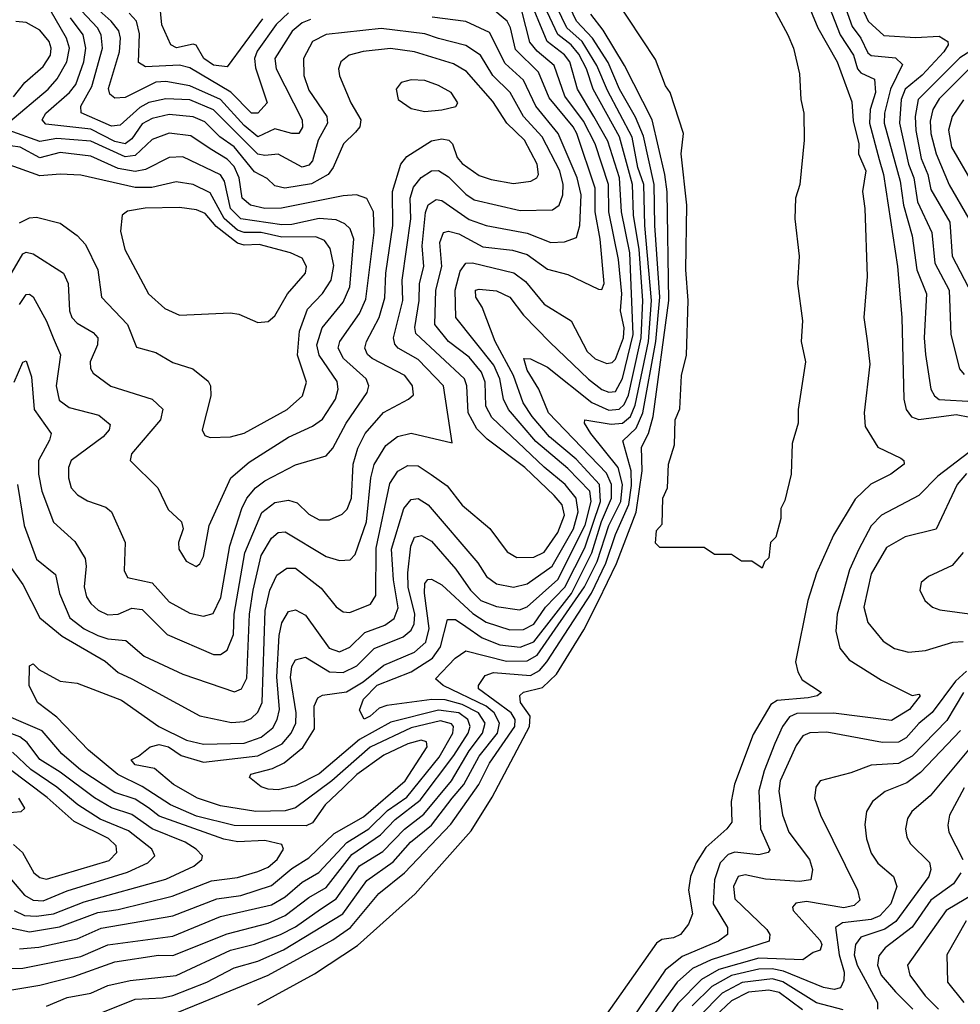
# Model space of a CAD drawing. Extents: x 1308313 to 1441400, y 959662 to 1036319.
# Tile 421 of 656: x 1362336 to 1365097, y 1026400 to 1029289. Entities that reach past the tile are written whole.
import ezdxf

# ---------------------------------------------------------------- set-up
doc = ezdxf.new("R2010")
doc.units = 0

msp = doc.modelspace()

# ---------------------------------------------------------------- linework, layer by layer
at = {"layer": '0CON10XD'}
for points in [[(1364424.5, 1029554.5), (1364590.9, 1029245), (1364607.1, 1029205), (1364625, 1029130), (1364628.9, 1029055), (1364637.8, 1029015), (1364638.2, 1028935), (1364625.4, 1028805), (1364613.3, 1028765), (1364611.5, 1028705), (1364624.2, 1028595), (1364619.2, 1028515), (1364633.8, 1028405), (1364630, 1028345), (1364642, 1028285), (1364621.2, 1028145), (1364621.2, 1028105), (1364603.3, 1028045), (1364600, 1027955), (1364581.7, 1027878.3), (1364570, 1027855), (1364570, 1027825), (1364555, 1027770), (1364540, 1027755), (1364535, 1027710), (1364521.7, 1027698.3), (1364515, 1027680), (1364485, 1027700), (1364455, 1027700), (1364425, 1027720), (1364375, 1027720), (1364345, 1027740), (1364215, 1027740), (1364202.5, 1027752.5), (1364205, 1027790), (1364221.7, 1027808.3), (1364224, 1027885), (1364237.5, 1027915), (1364240, 1027985), (1364258.3, 1028041.7), (1364260, 1028115), (1364273.3, 1028146.7), (1364278, 1028245), (1364293.1, 1028305), (1364297.5, 1028465), (1364291.5, 1028555), (1364293.7, 1028745), (1364277.8, 1028895), (1364284.6, 1028955), (1364245.6, 1029075), (1364231.5, 1029095), (1364202.2, 1029172.2), (1364081.8, 1029355)], [(1362565, 1026370.8), (1362675, 1026414.8), (1362755, 1026418.3), (1362785, 1026425.4), (1362885, 1026465.1), (1362965, 1026506.6), (1363035, 1026526), (1363110.3, 1026559.7), (1363284.4, 1026665.6), (1363355, 1026763), (1363432.1, 1026817.9), (1363483, 1026875), (1363544.2, 1026925.8), (1363605.6, 1027005), (1363639.3, 1027045), (1363685, 1027128.2), (1363738.2, 1027195), (1363743.9, 1027225), (1363728.4, 1027255), (1363705, 1027274.3), (1363578.9, 1027335), (1363556.4, 1027355), (1363614, 1027415), (1363645, 1027436.5), (1363765, 1027406.7), (1363825, 1027407.7), (1363855, 1027424.6), (1363993.4, 1027625), (1364031.1, 1027698.9), (1364064.9, 1027805.1), (1364100.5, 1027875), (1364104.8, 1027925), (1364092.3, 1027975), (1364012.4, 1028075), (1363993.5, 1028105), (1363994.4, 1028115), (1364071.9, 1028101.9), (1364104.9, 1028105.1), (1364128.6, 1028125), (1364142.1, 1028157.9), (1364181.1, 1028345), (1364190.2, 1028465), (1364170.6, 1028685), (1364167.6, 1028805), (1364150.6, 1028855), (1364134, 1028944), (1364061.5, 1029081.5), (1364030.1, 1029155), (1363986.5, 1029225), (1363942.1, 1029265), (1363851.9, 1029451.9)], [(1362415, 1026394.4), (1362475, 1026419.2), (1362545, 1026432), (1362594.9, 1026455.1), (1362660.1, 1026469.9), (1362795, 1026484.1), (1362955, 1026558.1), (1363025, 1026576.2), (1363101.6, 1026605), (1363145, 1026627.1), (1363218.8, 1026678.8), (1363265, 1026708.7), (1363333.6, 1026806.4), (1363401.5, 1026848.5), (1363465, 1026914.1), (1363521.9, 1026958.1), (1363603.5, 1027055), (1363655, 1027143.4), (1363694.5, 1027195), (1363701.7, 1027225), (1363682.4, 1027255), (1363635, 1027279.9), (1363585, 1027292.9), (1363545.9, 1027294.1), (1363413.7, 1027276.3), (1363391.1, 1027268.9), (1363365, 1027244.8), (1363346.9, 1027236.9), (1363333.1, 1027263.1), (1363345.3, 1027295), (1363385, 1027336.6), (1363485, 1027375.1), (1363548, 1027415), (1363571.1, 1027448.9), (1363591.3, 1027528.7), (1363615, 1027529.3), (1363645, 1027508.7), (1363693, 1027475), (1363745, 1027454.6), (1363805, 1027447.7), (1363845, 1027463.2), (1363955.3, 1027605), (1364015, 1027724.5), (1364043.2, 1027816.8), (1364072.5, 1027885), (1364073.3, 1027925), (1364058.5, 1027958.5), (1363888, 1028135), (1363859.4, 1028205), (1363825, 1028260.7), (1363815.6, 1028294.4), (1363835, 1028294.2), (1363885, 1028269.4), (1364015, 1028165.7), (1364065, 1028143.4), (1364095, 1028145.9), (1364110.6, 1028159.4), (1364123, 1028187), (1364136, 1028245), (1364160.2, 1028355), (1364164.6, 1028465), (1364153.8, 1028615), (1364137.2, 1028715), (1364134.9, 1028805), (1364096.6, 1028945), (1364018.8, 1029085), (1363999.1, 1029145), (1363977.4, 1029187.4), (1363955, 1029214.9), (1363915.7, 1029245.7), (1363836.6, 1029415)], [(1362765, 1026362.3), (1362875, 1026406.5), (1363065, 1026484.9), (1363255, 1026588.4), (1363307, 1026625), (1363389.6, 1026725), (1363465, 1026785.2), (1363601.5, 1026928.5), (1363683.7, 1027045), (1363715, 1027107.4), (1363788.9, 1027215), (1363790.5, 1027235), (1363778.7, 1027255), (1363682.7, 1027325), (1363682.4, 1027335), (1363702.1, 1027365), (1363726.7, 1027373.3), (1363835, 1027364.7), (1363861.2, 1027378.8), (1363883.4, 1027405), (1364013.8, 1027606.2), (1364056.2, 1027693.8), (1364085, 1027778.7), (1364123.9, 1027866.1), (1364131.9, 1027921.9), (1364130.7, 1027965), (1364106.6, 1028053.4), (1364145, 1028090.2), (1364165.1, 1028135), (1364203.3, 1028345), (1364215.3, 1028475), (1364200.2, 1028685), (1364198.6, 1028805), (1364167.2, 1028947.2), (1364143.4, 1029003.4), (1364096.1, 1029085), (1364062.9, 1029162.9), (1364016.8, 1029235), (1363970.6, 1029285), (1363901, 1029431)], [(1364021.4, 1029005), (1363973.3, 1029085), (1363950.9, 1029165), (1363935, 1029185.6), (1363883.8, 1029225), (1363826.8, 1029365)], [(1362335, 1026562.1), (1362392.3, 1026567.7), (1362505, 1026591.4), (1362575, 1026622.8), (1362785, 1026659), (1362915, 1026709.3), (1362985, 1026719), (1363075, 1026748.4), (1363135, 1026798.4), (1363185, 1026829.2), (1363259.1, 1026900.9), (1363345, 1026949.7), (1363467.8, 1027055), (1363531.6, 1027155), (1363529.8, 1027169.8), (1363514.3, 1027174.3), (1363475, 1027163.7), (1363405, 1027130.4), (1363325, 1027074.1), (1363285, 1027034.6), (1363232.5, 1026985), (1363195, 1026932.5), (1363176.3, 1026923.7), (1362965, 1026924), (1362855, 1026951.8), (1362778.8, 1026985), (1362695, 1027038.5), (1362623.7, 1027073.7), (1362538.2, 1027145), (1362445, 1027242.1), (1362388.6, 1027285), (1362364.1, 1027335), (1362365, 1027392.5), (1362375, 1027398.6), (1362392.3, 1027382.3), (1362455, 1027347.9), (1362505, 1027341.9), (1362635, 1027292.6), (1362744.7, 1027215), (1362825.4, 1027175), (1362875, 1027163.4), (1362995, 1027165.6), (1363045, 1027183.3), (1363078.9, 1027211.1), (1363092.1, 1027235), (1363098.3, 1027265), (1363090.9, 1027360.9), (1363097.8, 1027482.2), (1363105, 1027519.4), (1363125, 1027552.3), (1363145, 1027557.5), (1363175, 1027542), (1363244, 1027445), (1363275, 1027433.8), (1363305, 1027447.5), (1363348.8, 1027491.2), (1363407.4, 1027512.6), (1363435, 1027531.9), (1363446.7, 1027563.3), (1363432.7, 1027645), (1363427.6, 1027735), (1363463.7, 1027855), (1363485, 1027881.4), (1363505, 1027883.8), (1363535.1, 1027865.1), (1363680.6, 1027695), (1363705.8, 1027655), (1363735, 1027633.5), (1363785, 1027623.8), (1363825, 1027633.2), (1363898.4, 1027685), (1363961.2, 1027795), (1363975.1, 1027845.1), (1363969.2, 1027885), (1363936.6, 1027925), (1363875, 1027975.7), (1363721.7, 1028121.7), (1363704.5, 1028155), (1363701.7, 1028225), (1363691.2, 1028255), (1363655, 1028299.1), (1363594.8, 1028345), (1363554.2, 1028395), (1363557.5, 1028495), (1363575.1, 1028565), (1363569.3, 1028635), (1363579.6, 1028665), (1363595, 1028668.6), (1363625, 1028660.7), (1363695, 1028622.3), (1363782.4, 1028612.4), (1363825, 1028599.5), (1363885, 1028557), (1363945, 1028541.4), (1364035, 1028498.2), (1364045, 1028497.1), (1364051.2, 1028515), (1364039.6, 1028645), (1364024.9, 1028724.9), (1364025.3, 1028795), (1363970.9, 1028955), (1363960.5, 1028975), (1363889.9, 1029059.9), (1363858.8, 1029135), (1363791.4, 1029201.4), (1363776.9, 1029265), (1363766.6, 1029285), (1363718.4, 1029325)], [(1363189.7, 1029289.7), (1363165, 1029279.9), (1363135.9, 1029255), (1363084.5, 1029175), (1363088.5, 1029145), (1363164.8, 1028995), (1363166.3, 1028973.7), (1363154.8, 1028955.2), (1363135, 1028954.8), (1363085, 1028968.7), (1363035, 1028945.1), (1362995, 1028978.5), (1362925, 1029054.7), (1362835, 1029095.3), (1362765, 1029107.2), (1362735, 1029106.1), (1362645, 1029060.3), (1362615, 1029058.8), (1362600.6, 1029070.6), (1362596.6, 1029086.6), (1362628.7, 1029195), (1362631.7, 1029235), (1362626.4, 1029256.4), (1362604.8, 1029285), (1362551.5, 1029331.5)], [(1363048.5, 1029291.5), (1362945, 1029150.5), (1362905, 1029155.7), (1362876.7, 1029175), (1362853.9, 1029213.9), (1362845, 1029217.2), (1362796.2, 1029206.2), (1362780, 1029215), (1362753.5, 1029273.5), (1362747.1, 1029335)], [(1364645.1, 1029345), (1364678.4, 1029265), (1364735.2, 1029165), (1364778, 1029048), (1364781.8, 1028991.8), (1364798.5, 1028925), (1364797.7, 1028895), (1364819.6, 1028845), (1364809.2, 1028785), (1364816.8, 1028735), (1364823.1, 1028535), (1364813.3, 1028415), (1364823.6, 1028346.4), (1364831.4, 1028278.6), (1364814.5, 1028135), (1364817.3, 1028095), (1364854.7, 1028034.7), (1364922.2, 1028002.2), (1364931.4, 1027995), (1364931.5, 1027985), (1364893.2, 1027955), (1364834, 1027926), (1364788.1, 1027881.9), (1364724.1, 1027775.9), (1364674.7, 1027665.3), (1364649.2, 1027585), (1364613.5, 1027405), (1364619.5, 1027375), (1364632.3, 1027352.3), (1364689.2, 1027315), (1364676.2, 1027305), (1364650.5, 1027299.5), (1364559.2, 1027290.8), (1364540.6, 1027279.4), (1364488.9, 1027191.1), (1364434.4, 1027045.6), (1364424.1, 1026995), (1364425.7, 1026934.3), (1364411.8, 1026915), (1364349.8, 1026860.2), (1364321.6, 1026815), (1364305.2, 1026775), (1364298.9, 1026735), (1364310.8, 1026665), (1364299.3, 1026635), (1364275, 1026604.2), (1364255, 1026594.4), (1364220.6, 1026589.4), (1364205, 1026578.8), (1364032.7, 1026335)], [(1364712.8, 1029325), (1364743.7, 1029245), (1364783.3, 1029185), (1364795.1, 1029145), (1364805, 1029133.3), (1364844.8, 1029114.8), (1364847.7, 1029075), (1364832.4, 1029025), (1364829.8, 1028985), (1364859, 1028879), (1364871.2, 1028835), (1364912.4, 1028565), (1364925.2, 1028415.2), (1364930.8, 1028175), (1364937.7, 1028145), (1364953.7, 1028123.7), (1364975, 1028116.2), (1365085, 1028130.5), (1365205, 1028107.2)], [(1364755.6, 1029335), (1364779.3, 1029269.3), (1364804.6, 1029235), (1364825, 1029191.6), (1364835, 1029183.9), (1364907, 1029177), (1364927.1, 1029157.1), (1364891.4, 1029085), (1364874.4, 1029015), (1364873, 1028985), (1364919.8, 1028815), (1364930.3, 1028745), (1364955.1, 1028655), (1364968.8, 1028555), (1364998, 1028485), (1364990.7, 1028355), (1364995, 1028306.7), (1365010.5, 1028205), (1365021.2, 1028185), (1365034.9, 1028174.9), (1365135, 1028168.9)], [(1364807.4, 1029325), (1364825.9, 1029285), (1364872.6, 1029242.6), (1364965, 1029237.2), (1365035, 1029240.4), (1365060, 1029225), (1365060.8, 1029215), (1365048.7, 1029195), (1364985, 1029126.5), (1364934.6, 1029085), (1364923.2, 1029055), (1364918.3, 1028985), (1364945.1, 1028865), (1364960.8, 1028825), (1364970.8, 1028755), (1365013.4, 1028665), (1365022.2, 1028575), (1365064.2, 1028495), (1365068.9, 1028365), (1365094.8, 1028264.8), (1365107.6, 1028247.6)], [(1362301, 1028985), (1362419.8, 1029085), (1362445.9, 1029115), (1362474.6, 1029165), (1362482, 1029205), (1362473.3, 1029235), (1362425, 1029317.5)], [(1362319.8, 1028225), (1362345, 1028284.4), (1362355, 1028288.2), (1362370.5, 1028240.5), (1362378.4, 1028145), (1362428.3, 1028075), (1362423.7, 1028055), (1362391.5, 1027995), (1362391, 1027955), (1362400.5, 1027905), (1362434.8, 1027814.8), (1362497.4, 1027757.4), (1362528.3, 1027708.3), (1362531.4, 1027685), (1362524.8, 1027624.8), (1362532.3, 1027595), (1362545, 1027575.4), (1362565.8, 1027555.8), (1362595, 1027542.9), (1362625, 1027544.5), (1362665, 1027561.7), (1362695, 1027558.1), (1362768.5, 1027485), (1362905, 1027426.3), (1362925, 1027426.4), (1362945, 1027438.9), (1362963.3, 1027485), (1362965.6, 1027545), (1362996.3, 1027725), (1363046.9, 1027843.1), (1363085, 1027872.4), (1363125, 1027879.1), (1363150.8, 1027870.8), (1363185, 1027838.2), (1363215, 1027821.6), (1363245, 1027821.8), (1363282.4, 1027837.6), (1363297, 1027853), (1363309.4, 1027885), (1363314.9, 1027985.1), (1363328.6, 1028031.4), (1363350, 1028075), (1363403.8, 1028136.2), (1363476.9, 1028175), (1363491.5, 1028188.5), (1363488.8, 1028215), (1363466.8, 1028245), (1363370.6, 1028295), (1363356.6, 1028306.6), (1363348.9, 1028325), (1363353.5, 1028345), (1363391, 1028415), (1363407.3, 1028472.7), (1363410.1, 1028545), (1363431.4, 1028685), (1363430.4, 1028785), (1363454.9, 1028865.1), (1363472.4, 1028887.6), (1363545, 1028933.9), (1363575, 1028939.5), (1363595.5, 1028935), (1363606.6, 1028925), (1363620.2, 1028885), (1363635, 1028867), (1363685, 1028831.7), (1363719.6, 1028819.6), (1363785, 1028808.1), (1363835.8, 1028815), (1363853.6, 1028825), (1363858.8, 1028835), (1363854.4, 1028865), (1363817.8, 1028935), (1363765.5, 1028985), (1363725, 1029049), (1363647.4, 1029137.4), (1363609.2, 1029159.2), (1363495, 1029194.8), (1363424, 1029204), (1363343.9, 1029196.1), (1363303.3, 1029185), (1363278.8, 1029165), (1363271.8, 1029145), (1363274.7, 1029124.7), (1363307.6, 1029045), (1363337.5, 1028995), (1363334.2, 1028975), (1363321.4, 1028958.6), (1363286.8, 1028925), (1363256.2, 1028855), (1363241.1, 1028835), (1363192.5, 1028807.5), (1363114.5, 1028794.5), (1363085, 1028801.2), (1363062.5, 1028822.5), (1363025, 1028842.7), (1362965, 1028916.1), (1362923.2, 1028945), (1362879, 1028989), (1362845, 1029004.1), (1362775, 1029010.4), (1362725, 1028999.5), (1362695, 1028983.7), (1362665, 1028939.5), (1362645, 1028924.9), (1362615, 1028931.1), (1362545, 1028967.7), (1362412.6, 1028982.6), (1362402.2, 1028995), (1362412.5, 1029015), (1362482, 1029075), (1362500.8, 1029099.2), (1362524.2, 1029165), (1362530.5, 1029205), (1362521.9, 1029245), (1362484.7, 1029294.7)], [(1362329.3, 1027925), (1362349.4, 1027805), (1362385.5, 1027705.5), (1362440.9, 1027660.9), (1362452.4, 1027605), (1362483.5, 1027533.5), (1362525, 1027501.9), (1362565, 1027481.6), (1362595, 1027472.2), (1362647, 1027467), (1362701.2, 1027421.2), (1362815, 1027368.9), (1362966.7, 1027316.7), (1362987.3, 1027325), (1363003, 1027357), (1363010.7, 1027545), (1363021.2, 1027615), (1363045, 1027717.1), (1363075, 1027767.2), (1363095, 1027784.2), (1363115, 1027785.7), (1363235, 1027713.8), (1363275, 1027702.4), (1363306.3, 1027703.7), (1363320.8, 1027719.2), (1363353.8, 1027815), (1363366.5, 1027945), (1363376.1, 1027983.9), (1363410.1, 1028039.9), (1363445, 1028066.2), (1363485, 1028075.3), (1363605, 1028047.5), (1363580.2, 1028215), (1363505, 1028291.6), (1363447.1, 1028325), (1363437.1, 1028337.1), (1363433.4, 1028355), (1363460.4, 1028465), (1363458.9, 1028525), (1363484, 1028705), (1363482.1, 1028765), (1363492.1, 1028797.9), (1363513.8, 1028826.2), (1363545, 1028845.7), (1363565, 1028846.5), (1363595, 1028828.1), (1363645, 1028776.9), (1363670.1, 1028760.1), (1363805, 1028729.5), (1363899.3, 1028730.7), (1363919.4, 1028745), (1363930, 1028775), (1363930.7, 1028805), (1363921.2, 1028845), (1363869.9, 1028945), (1363814.8, 1029005), (1363775.8, 1029075), (1363724.5, 1029125), (1363688.5, 1029185), (1363645, 1029212.8), (1363565, 1029233.9), (1363525, 1029247.8), (1363396.5, 1029263.5), (1363235, 1029245.1), (1363194.9, 1029225.1), (1363168.6, 1029175), (1363169.8, 1029125), (1363185, 1029082.5), (1363237, 1029005), (1363239.4, 1028985), (1363211.5, 1028935), (1363195.1, 1028874.9), (1363185, 1028862.5), (1363165, 1028855.9), (1363095, 1028894.3), (1363055, 1028890.1), (1363035, 1028894.3), (1362905, 1029024.6), (1362835.7, 1029054.3), (1362765, 1029056.4), (1362715, 1029045.7), (1362688.4, 1029031.6), (1362630.6, 1028979.4), (1362605, 1028976.2), (1362515.9, 1029015.9), (1362515.2, 1029035), (1362547.2, 1029092.8), (1362578.9, 1029205), (1362575.1, 1029245), (1362564.3, 1029265), (1362517, 1029315)], [(1363125, 1029308.7), (1363088.6, 1029275), (1363032.9, 1029197.1), (1363024.6, 1029175), (1363027.6, 1029147.6), (1363061.9, 1029045), (1363035, 1029014.4), (1363016.5, 1029015), (1362956.1, 1029076.1), (1362835, 1029147.7), (1362805, 1029155.6), (1362705, 1029150.8), (1362685, 1029163.3), (1362687.9, 1029247.9), (1362679, 1029285), (1362657.7, 1029307.7)], [(1363566.8, 1027125), (1363607.7, 1027195), (1363608.9, 1027215), (1363602.9, 1027222.9), (1363571.4, 1027231.4), (1363485, 1027211.2), (1363365, 1027154.2), (1363252, 1027055), (1363145, 1026976.7), (1363115, 1026967.3), (1363028.8, 1026965), (1362925, 1026982.5), (1362857.5, 1027005), (1362786.9, 1027045), (1362731.6, 1027091.6), (1362675, 1027102.2), (1362662.7, 1027117.3), (1362685, 1027127.4), (1362718.9, 1027155), (1362745, 1027162.4), (1362772.5, 1027155), (1362809.8, 1027129.8), (1362875, 1027109.8), (1363035, 1027128.6), (1363106, 1027164), (1363132.7, 1027195), (1363146.8, 1027225), (1363147.6, 1027255), (1363131.1, 1027358.9), (1363135, 1027391.1), (1363145, 1027410.4), (1363175, 1027418.6), (1363245, 1027375.2), (1363285, 1027373), (1363325, 1027393.3), (1363376.2, 1027443.8), (1363461.6, 1027478.4), (1363485, 1027497.9), (1363493.6, 1027516.4), (1363495.7, 1027545), (1363476.5, 1027623.5), (1363475.6, 1027665.6), (1363484.1, 1027744.1), (1363495, 1027770), (1363515, 1027775.2), (1363545, 1027759), (1363616.5, 1027676.5), (1363659.1, 1027615), (1363689.8, 1027585), (1363735, 1027566.6), (1363802.7, 1027557.3), (1363825, 1027565.9), (1363915, 1027646.2), (1363995.6, 1027805.6), (1364012.8, 1027875), (1364009.6, 1027905), (1363945, 1027971.8), (1363851.1, 1028051.1), (1363770.9, 1028145), (1363756.2, 1028175), (1363744.7, 1028235), (1363727.9, 1028275), (1363616.5, 1028415), (1363614.5, 1028495), (1363629.1, 1028550.9), (1363645.5, 1028574.5), (1363664.8, 1028575.2), (1363786.2, 1028546.2), (1363820.8, 1028520.8), (1363875, 1028454.2), (1363955, 1028405.4), (1364001.6, 1028315), (1364025, 1028293.5), (1364059.7, 1028279.7), (1364075, 1028283.2), (1364085, 1028293.1), (1364108.4, 1028355), (1364110.2, 1028385), (1364099.3, 1028435), (1364102.8, 1028485), (1364093.7, 1028585), (1364065.1, 1028725), (1364064.5, 1028805), (1364025.1, 1028925), (1363991.2, 1028991.2), (1363936.1, 1029065), (1363904.6, 1029155), (1363855, 1029197.1), (1363833.4, 1029223.4), (1363809.4, 1029315)], [(1362665.1, 1027355.1), (1362865, 1027245.8), (1362957.1, 1027227.1), (1362995, 1027229.4), (1363015, 1027238.5), (1363035, 1027256.9), (1363047.7, 1027285), (1363056.1, 1027555), (1363070.4, 1027615), (1363090.8, 1027659.2), (1363120, 1027680), (1363145, 1027679.5), (1363220.9, 1027620.9), (1363265, 1027565.6), (1363285, 1027551.5), (1363305, 1027549.6), (1363365.9, 1027574.1), (1363381, 1027599), (1363382.1, 1027737.9), (1363421.9, 1027928.1), (1363446.1, 1027963.9), (1363475, 1027981.1), (1363505, 1027979.8), (1363544.1, 1027954.1), (1363591, 1027921), (1363634.2, 1027864.2), (1363715.5, 1027795.5), (1363767.2, 1027727.2), (1363795, 1027710.8), (1363845, 1027711.7), (1363875, 1027726.8), (1363915, 1027784), (1363934.9, 1027835), (1363928.2, 1027865), (1363905, 1027893.1), (1363818.2, 1027975), (1363708.1, 1028058.1), (1363678, 1028088), (1363652.6, 1028135), (1363648.6, 1028215), (1363641.9, 1028235), (1363498.6, 1028368.6), (1363495.7, 1028385.7), (1363508.8, 1028465), (1363509.5, 1028515), (1363522.2, 1028565), (1363517.7, 1028625), (1363526.7, 1028723.3), (1363535, 1028746), (1363558.2, 1028761.8), (1363575, 1028758.7), (1363655, 1028702.2), (1363705, 1028684.8), (1363825, 1028662.4), (1363895, 1028634.8), (1363935, 1028637.6), (1363969.9, 1028650.1), (1363980, 1028685), (1363983.9, 1028775), (1363972.3, 1028825), (1363916.6, 1028955), (1363851.2, 1029035), (1363815, 1029111.9), (1363760.7, 1029160.7), (1363715, 1029251.1), (1363645, 1029284.1), (1363546.2, 1029296.2)], [(1364111.1, 1029155), (1364048.4, 1029258.4), (1364012.7, 1029305)], [(1362317.4, 1029062.6), (1362351, 1029105), (1362405, 1029151.6), (1362426.1, 1029185), (1362428.3, 1029205), (1362422.2, 1029225), (1362395, 1029258.4), (1362355, 1029280.7), (1362325, 1029283.8)], [(1365170.8, 1029225), (1365095, 1029177.5), (1364972.6, 1029055), (1364964.4, 1029005), (1364965.9, 1028964.1), (1364981.7, 1028881.7), (1365001.5, 1028835), (1365010.6, 1028790.6), (1365066.4, 1028695), (1365072.4, 1028595), (1365119.6, 1028505)], [(1363035, 1026397.7), (1363201.3, 1026488.7), (1363327.7, 1026572.3), (1363496.5, 1026723.5), (1363660.8, 1026909.2), (1363722.7, 1027007.3), (1363831.9, 1027215), (1363834.3, 1027245), (1363805.6, 1027285), (1363803.7, 1027306.3), (1363814.8, 1027315.2), (1363870.5, 1027329.5), (1363911.1, 1027368.9), (1363991.3, 1027498.7), (1364035, 1027583.4), (1364087.2, 1027692.8), (1364145.8, 1027844.2), (1364163.3, 1027965), (1364161.3, 1028035), (1364181.2, 1028075), (1364195.3, 1028125), (1364241.4, 1028465), (1364236.6, 1028783.4), (1364229.6, 1028835), (1364191.9, 1028995), (1364111.1, 1029155)], [(1365122.8, 1029145), (1365035, 1029057), (1365016.6, 1029025), (1365008.5, 1028991.5), (1365010.1, 1028955), (1365025.6, 1028895), (1365064.3, 1028804.3), (1365122, 1028705)], [(1363525, 1029019.6), (1363575, 1029024.7), (1363616, 1029034), (1363622.2, 1029045), (1363602.7, 1029075), (1363565, 1029096.2), (1363525, 1029110.3), (1363485, 1029112.5), (1363456, 1029105), (1363440.6, 1029085), (1363446.9, 1029055), (1363485, 1029028.5), (1363525, 1029019.6)], [(1365106.3, 1029053.7), (1365072.5, 1029005), (1365061.7, 1028965), (1365070.5, 1028915), (1365134.8, 1028805)], [(1362276.6, 1026436.6), (1362395, 1026455.7), (1362495, 1026481), (1362615, 1026524.2), (1362743.5, 1026543.5), (1362785, 1026542.8), (1362945, 1026606.7), (1363065, 1026638.1), (1363115, 1026660.6), (1363185, 1026713.4), (1363235, 1026742.1), (1363311.1, 1026838.9), (1363395, 1026896.9), (1363438.4, 1026941.6), (1363511.1, 1026998.9), (1363610.4, 1027129.6), (1363652.1, 1027195), (1363658, 1027215), (1363650.9, 1027235), (1363624.7, 1027254.7), (1363565, 1027263.2), (1363425, 1027228), (1363333.2, 1027176.8), (1363215, 1027076.2), (1363145, 1027040.3), (1363095, 1027029.4), (1363065, 1027030.8), (1363045, 1027038.2), (1363010.8, 1027065), (1363014, 1027075), (1363078.3, 1027091.7), (1363112.1, 1027107.9), (1363166.7, 1027153.3), (1363201.6, 1027208.4), (1363200, 1027275), (1363211, 1027299), (1363225, 1027306.9), (1363295, 1027317), (1363344.4, 1027345.6), (1363404.7, 1027395.3), (1363495, 1027432.8), (1363527.5, 1027462.5), (1363537.9, 1027502.1), (1363524.1, 1027605.9), (1363525.2, 1027634.8), (1363533.7, 1027646.3), (1363545, 1027646.8), (1363575, 1027630.7), (1363666.4, 1027546.4), (1363705, 1027520.7), (1363775, 1027498.8), (1363815, 1027499.1), (1363845, 1027515.5), (1363879.3, 1027565), (1363935.9, 1027624.1), (1363995, 1027739.4), (1364040.7, 1027875), (1364037.9, 1027925), (1363969.2, 1027999.2), (1363890.7, 1028065), (1363839.7, 1028125), (1363814.1, 1028165), (1363784.9, 1028245), (1363731.6, 1028345), (1363693.5, 1028445), (1363674.8, 1028475), (1363674.1, 1028495), (1363685, 1028498.6), (1363735, 1028493.8), (1363775, 1028474.4), (1363815, 1028421.9), (1363892.4, 1028342.4), (1364005, 1028233.8), (1364045, 1028203.8), (1364065, 1028195.5), (1364085, 1028198.3), (1364105, 1028235.9), (1364136.8, 1028365), (1364127.1, 1028605), (1364101.9, 1028725), (1364096.7, 1028825), (1364062.2, 1028932.2), (1364021.4, 1029005)], [(1362335, 1028452.9), (1362355, 1028482.5), (1362365, 1028483.9), (1362375, 1028476.2), (1362414.8, 1028404.8), (1362434.3, 1028355), (1362455.3, 1028305.3), (1362443.2, 1028215), (1362452.1, 1028172.1), (1362480.9, 1028150.9), (1362568.5, 1028128.5), (1362601.2, 1028101.2), (1362598.9, 1028085), (1362580.6, 1028065), (1362486.7, 1027995), (1362478.8, 1027975), (1362478.8, 1027945), (1362486.7, 1027915), (1362505.4, 1027895), (1362535, 1027877.4), (1362589, 1027859), (1362605.5, 1027845), (1362645.4, 1027755), (1362642.6, 1027672.6), (1362651.9, 1027651.9), (1362725, 1027636.7), (1362775, 1027580.7), (1362835, 1027547.2), (1362875, 1027538.6), (1362903.7, 1027546.3), (1362926.1, 1027593.9), (1362952.3, 1027745), (1362987.6, 1027855), (1363002.6, 1027885), (1363027.6, 1027915), (1363055, 1027936), (1363145, 1027983.1), (1363235, 1028009.6), (1363255, 1028031.8), (1363294.5, 1028105.5), (1363356.2, 1028195), (1363361.1, 1028215), (1363352.6, 1028235), (1363285.9, 1028295), (1363271, 1028325), (1363275.2, 1028345), (1363333, 1028427), (1363351.4, 1028468.6), (1363376, 1028665), (1363374.8, 1028724.8), (1363355, 1028764.6), (1363324.8, 1028774.7), (1363285, 1028772), (1363104.4, 1028735.6), (1363055, 1028734.9), (1363013.2, 1028745), (1362988.9, 1028765), (1362980.3, 1028825), (1362965, 1028857.8), (1362945, 1028879.6), (1362895, 1028910.3), (1362837.9, 1028947.9), (1362775, 1028956), (1362725, 1028937.4), (1362675, 1028890.7), (1362645, 1028886.5), (1362545, 1028932.4), (1362445, 1028940.7), (1362395, 1028931.3), (1362302.2, 1028965)], [(1362299.7, 1028525), (1362345, 1028602.2), (1362355, 1028606.4), (1362375, 1028601.6), (1362464.8, 1028544.8), (1362478.1, 1028515), (1362482, 1028435), (1362489, 1028415), (1362505, 1028398.8), (1362551.5, 1028371.5), (1362565.3, 1028355), (1362564.3, 1028335), (1362543.2, 1028285), (1362544.1, 1028265), (1362552, 1028252), (1362603.6, 1028213.6), (1362725, 1028175.3), (1362755.7, 1028145.7), (1362748.8, 1028115), (1362664.4, 1028015), (1362660.6, 1027995), (1362741.1, 1027915), (1362771.2, 1027851.2), (1362810.8, 1027815), (1362815.8, 1027795), (1362801.9, 1027755), (1362802.9, 1027735), (1362825, 1027700), (1362854.1, 1027684.1), (1362865, 1027692), (1362875, 1027713.8), (1362891.8, 1027805), (1362955.8, 1027944.2), (1363009.2, 1027990.8), (1363125, 1028063.5), (1363195, 1028096.2), (1363225, 1028116.9), (1363263.2, 1028175), (1363270.9, 1028205), (1363267.5, 1028227.5), (1363214.9, 1028304.9), (1363208, 1028335), (1363223.3, 1028385), (1363285, 1028460.5), (1363305.3, 1028504.7), (1363316.5, 1028645), (1363306.2, 1028675), (1363290.3, 1028690.3), (1363265, 1028701.6), (1363215, 1028705.8), (1363135, 1028687.7), (1363105, 1028686.6), (1362985.3, 1028705), (1362955, 1028735.2), (1362937.1, 1028815), (1362925, 1028834), (1362815, 1028887), (1362775, 1028884.8), (1362705, 1028849.6), (1362675, 1028843.8), (1362625, 1028852.7), (1362545, 1028888.6), (1362455, 1028899.1), (1362395, 1028883.3), (1362336.9, 1028915), (1362308.6, 1028918.6)], [(1362335, 1028692.4), (1362365, 1028707.4), (1362385, 1028710), (1362455, 1028692.3), (1362505, 1028656.2), (1362529.2, 1028629.2), (1362564.8, 1028555), (1362575.9, 1028475), (1362652.1, 1028395), (1362678.5, 1028328.5), (1362735, 1028312.2), (1362785, 1028283.1), (1362844, 1028264), (1362888.7, 1028228.7), (1362896.4, 1028215), (1362896.8, 1028185), (1362871.1, 1028085), (1362878.9, 1028068.9), (1362895, 1028062.7), (1362955, 1028065.3), (1362995, 1028075.3), (1363120.8, 1028145), (1363166, 1028185), (1363178.1, 1028225), (1363151.5, 1028305), (1363157.2, 1028375), (1363180.2, 1028439.8), (1363225, 1028485.3), (1363250, 1028525), (1363257.5, 1028567.5), (1363247.6, 1028617.6), (1363230.7, 1028640.7), (1363205, 1028651.5), (1363105, 1028650.6), (1363045, 1028664.7), (1362995, 1028664.6), (1362975, 1028671.1), (1362935.9, 1028705.9), (1362895, 1028781), (1362845, 1028805.2), (1362795, 1028812.9), (1362723.3, 1028796.7), (1362675, 1028796.9), (1362515, 1028832.9), (1362455, 1028835.9), (1362395, 1028830.4), (1362255, 1028880.3)], [(1363035, 1028400.6), (1363065, 1028403.1), (1363085, 1028420), (1363122.1, 1028485), (1363174.7, 1028545), (1363178.1, 1028565), (1363165, 1028588.8), (1363131.1, 1028605), (1363039, 1028629), (1362995, 1028627.1), (1362975, 1028633.4), (1362912.6, 1028682.6), (1362879.9, 1028719.9), (1362855, 1028731.4), (1362805, 1028738.2), (1362704.5, 1028735.5), (1362652.7, 1028727.2), (1362636.7, 1028715), (1362631.9, 1028668.1), (1362644.1, 1028615), (1362713.6, 1028485), (1362761.8, 1028441.8), (1362805, 1028421.5), (1362955, 1028429.2), (1362978.8, 1028425), (1363035, 1028400.6)], [(1365121.4, 1028018.6), (1365030.7, 1027949.3), (1364975, 1027893.2), (1364865, 1027835.2), (1364835, 1027803.4), (1364798.6, 1027735), (1364771.6, 1027675), (1364735.6, 1027545), (1364731.4, 1027495), (1364742.7, 1027445), (1364770.3, 1027410.3), (1364865, 1027351.3), (1364955, 1027306), (1364975, 1027310), (1364978.8, 1027305), (1364947.3, 1027265), (1364895, 1027232.1), (1364725, 1027254.4), (1364616.6, 1027253.4), (1364595, 1027243.6), (1364574.7, 1027215.3), (1364552.1, 1027165), (1364520.7, 1027085), (1364505.8, 1027025.8), (1364510, 1026915), (1364537.5, 1026852.5), (1364532.5, 1026845), (1364505, 1026838.7), (1364435, 1026845.7), (1364415, 1026839.4), (1364391.8, 1026815), (1364375.4, 1026765), (1364371.8, 1026695), (1364413.5, 1026625), (1364413.7, 1026605), (1364387.3, 1026585), (1364280.3, 1026539.7), (1364230.5, 1026499.5), (1364138.2, 1026365)], [(1365115, 1027957.6), (1365087.3, 1027925), (1365025.6, 1027794.4), (1364935, 1027771.6), (1364880.3, 1027739.7), (1364835, 1027662.5), (1364813.4, 1027565), (1364825, 1027520), (1364870, 1027465), (1364903.5, 1027443.5), (1364945, 1027433.3), (1364995, 1027437.5), (1365075, 1027462.4), (1365105, 1027464.2)], [(1365105, 1027725.7), (1365072.4, 1027687.6), (1365003.8, 1027655), (1364982.1, 1027637.9), (1364977.5, 1027615), (1364992.5, 1027585), (1365015.4, 1027565.4), (1365036.9, 1027556.9), (1365175, 1027538.9)], [(1362306.7, 1027685), (1362345, 1027631.1), (1362395, 1027533.9), (1362460.1, 1027480.1), (1362586.5, 1027406.5), (1362625, 1027373.8), (1362665.1, 1027355.1)], [(1365115, 1027377.3), (1365082.5, 1027347.5), (1365014.2, 1027255.8), (1364975, 1027223.4), (1364938.2, 1027181.8), (1364915, 1027169.2), (1364868, 1027168), (1364705, 1027197.9), (1364655, 1027195.9), (1364635, 1027187.4), (1364615, 1027158.8), (1364567.9, 1027055), (1364564.5, 1027025), (1364575.2, 1026955.2), (1364593.8, 1026905), (1364654.2, 1026825), (1364663.4, 1026795), (1364657.8, 1026765), (1364625, 1026759.6), (1364525, 1026766.9), (1364465, 1026780), (1364444.9, 1026775.1), (1364430.7, 1026745), (1364435, 1026709.1), (1364528.9, 1026618.9), (1364537.2, 1026605), (1364535.4, 1026585), (1364365, 1026530.1), (1364310.7, 1026505), (1364265.4, 1026464.6), (1364186.2, 1026355)], [(1365106.6, 1027315), (1365057.2, 1027232.8), (1364955, 1027127.4), (1364915, 1027106.5), (1364835, 1027101.7), (1364775, 1027078.9), (1364685, 1027055.7), (1364673.1, 1027036.9), (1364668.8, 1027005), (1364686, 1026955), (1364795.3, 1026735), (1364801.8, 1026705), (1364785, 1026689.3), (1364755, 1026682.7), (1364645, 1026701.5), (1364613.7, 1026696.3), (1364604.6, 1026685), (1364606, 1026675), (1364685, 1026586.9), (1364690, 1026575), (1364685, 1026558.8), (1364665, 1026552.1), (1364635, 1026529.8), (1364505, 1026535.3), (1364388.3, 1026501.7), (1364337.1, 1026472.9), (1364267.8, 1026402.2), (1364225, 1026339)], [(1362305, 1026624.6), (1362365, 1026612.3), (1362453.2, 1026626.8), (1362565, 1026669.2), (1362625, 1026677.9), (1362783.1, 1026716.9), (1362898.4, 1026761.6), (1362975, 1026772.2), (1363035, 1026789.1), (1363065, 1026802.1), (1363091.9, 1026825), (1363110.4, 1026855), (1363105, 1026868.5), (1363055, 1026880.3), (1362976.2, 1026876.2), (1362935, 1026883.8), (1362745, 1026951.6), (1362714.2, 1026975.8), (1362675, 1027001.2), (1362615, 1027020.8), (1362515, 1027086.9), (1362459.6, 1027135), (1362402.1, 1027202.1), (1362248.1, 1027268.1)], [(1362319.4, 1026675), (1362350.4, 1026660.4), (1362385, 1026657.9), (1362435, 1026665.6), (1362525, 1026700.8), (1362765, 1026766.6), (1362846.9, 1026805), (1362870.8, 1026825), (1362872.3, 1026835), (1362854.1, 1026855), (1362821.8, 1026875), (1362724.6, 1026914.6), (1362665, 1026956.9), (1362605, 1026976.6), (1362555, 1027005.4), (1362455, 1027080.5), (1362395, 1027117.7), (1362357.5, 1027167.5), (1362336.1, 1027185), (1362305, 1027196.3)], [(1365097.1, 1027202.9), (1364980.4, 1027079.6), (1364940.2, 1027049.8), (1364876.2, 1027023.8), (1364839.2, 1026995), (1364821.3, 1026965), (1364816.9, 1026926.9), (1364821.1, 1026885), (1364835, 1026843.5), (1364855, 1026813.9), (1364900.4, 1026775), (1364910.2, 1026745), (1364892.8, 1026695), (1364860.8, 1026659.2), (1364835, 1026648.2), (1364751.3, 1026638.7), (1364730.7, 1026625), (1364741, 1026545), (1364755.8, 1026494.2), (1364755, 1026470), (1364745, 1026447.8), (1364726.7, 1026443.3), (1364695, 1026449), (1364577.4, 1026497.4), (1364545, 1026503.6), (1364505, 1026502.5), (1364425.6, 1026484.4), (1364367.7, 1026452.3), (1364309.8, 1026395)], [(1365135, 1027163.9), (1365008.6, 1027011.4), (1364954.5, 1026965.5), (1364941.3, 1026945), (1364936, 1026915), (1364939.9, 1026889.9), (1364950.8, 1026870.8), (1365005.9, 1026815.9), (1365010.2, 1026795), (1365003.9, 1026775), (1364907.7, 1026642.3), (1364875, 1026620.4), (1364805, 1026596.3), (1364788.9, 1026575), (1364785.4, 1026545), (1364794, 1026515), (1364853.8, 1026405), (1364853.5, 1026385)], [(1362266.9, 1026816.9), (1362350, 1026719.9), (1362375, 1026705.7), (1362405, 1026703.5), (1362475, 1026732.2), (1362652.2, 1026787.8), (1362711.8, 1026815), (1362732.3, 1026835), (1362723.3, 1026855), (1362655, 1026908.9), (1362572.5, 1026942.5), (1362506.6, 1026985), (1362445, 1027036.7), (1362368.6, 1027088.6), (1362315, 1027139.7)], [(1362295, 1026504.8), (1362345, 1026505.4), (1362515, 1026539.5), (1362595, 1026574.1), (1362785, 1026599.2), (1362925, 1026657.7), (1363075, 1026691.7), (1363115, 1026715.2), (1363165, 1026758), (1363213.7, 1026786.3), (1363295.7, 1026874.3), (1363360.7, 1026915), (1363415, 1026968), (1363472.3, 1027007.7), (1363566.8, 1027125)], [(1362318.2, 1026868.2), (1362343.7, 1026845), (1362377.1, 1026785), (1362395, 1026771.4), (1362415, 1026766.7), (1362598.2, 1026821.8), (1362621.1, 1026845), (1362618.7, 1026865), (1362596.2, 1026886.1), (1362496.1, 1026936.1), (1362416.5, 1027006.5), (1362305, 1027091.1)], [(1365107.6, 1027035), (1365064.8, 1026955), (1365059.7, 1026925), (1365063.5, 1026905), (1365104.3, 1026825)], [(1362295, 1026961.6), (1362340, 1026965), (1362350.6, 1026975), (1362333.8, 1027005)], [(1365098.5, 1026785), (1365076.4, 1026753.6), (1365010.5, 1026705), (1364955, 1026625.9), (1364875.8, 1026565), (1364858.1, 1026541.9), (1364854.1, 1026515), (1364864.2, 1026485), (1364906.6, 1026436.6), (1364957.2, 1026385)], [(1365139.6, 1026725), (1365054.8, 1026675), (1364941.7, 1026515), (1364948.4, 1026485), (1364993.3, 1026425), (1365032.8, 1026385)], [(1365114.3, 1026645), (1365057.5, 1026545), (1365059.5, 1026465), (1365107.4, 1026405)], [(1364753.4, 1026383.4), (1364674.2, 1026404.2), (1364575.8, 1026465.8), (1364545.1, 1026474.9), (1364456, 1026464), (1364397.5, 1026432.5), (1364331.4, 1026365)], [(1364633.9, 1026383.9), (1364565, 1026434.2), (1364535, 1026441.6), (1364475, 1026435.3), (1364425, 1026409.8), (1364377.4, 1026365)]]:
    msp.add_lwpolyline(points, dxfattribs=at)

doc.saveas('drawing.dxf')
